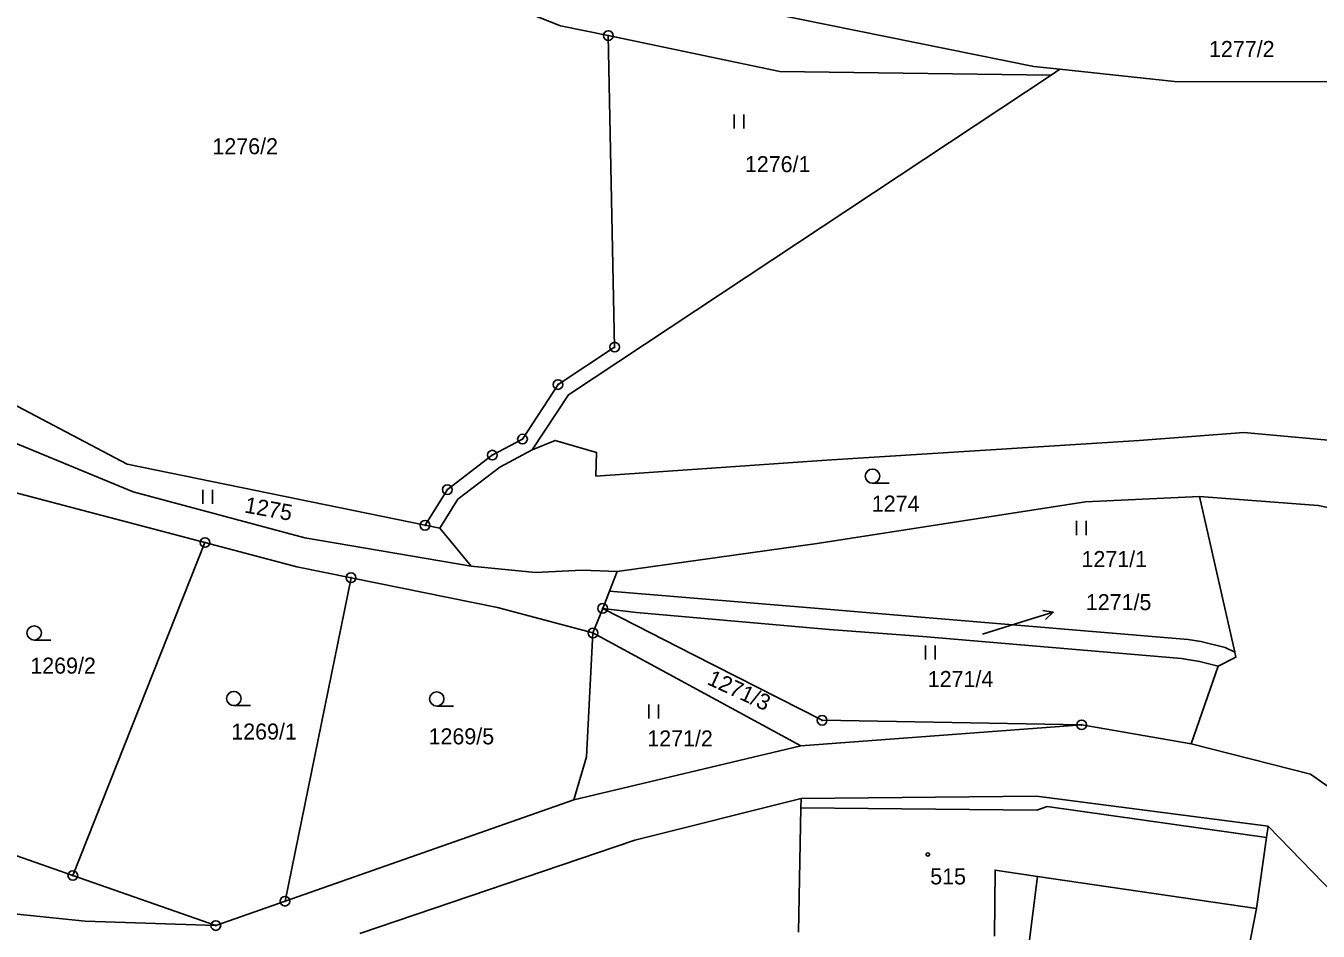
# Model space of a CAD drawing. Extents: x -737240 to -735272, y -1119606 to -1117878.
# Drawn here: x -735896.2 to -735759.2, y -1119244 to -1119148.1 of the extents above; entities that cross this region are included whole.
import ezdxf

# ---------------------------------------------------------------- set-up
doc = ezdxf.new("R2010")
doc.units = 0
for name, color, linetype in [('Level 1', 7, 'Continuous'), ('Level 16', 7, 'Continuous'), ('Level 18', 7, 'Continuous'), ('Level 19', 7, 'Continuous'), ('Level 25', 7, 'Continuous'), ('Level 4', 7, 'Continuous')]:
    doc.layers.add(name, color=color, linetype=linetype)

msp = doc.modelspace()

# ---------------------------------------------------------------- linework, layer by layer
at = {"layer": 'Level 1'}
for p, q in [((-735787.49, -1119153.28), (-735786.56, -1119152.66)), ((-735771.74, -1119197.95), (-735768.01, -1119214.47)), ((-735853.86, -1119201.01), (-735852.29, -1119201.33)), ((-735848.96, -1119205.33), (-735852.29, -1119201.33)), ((-735891.21, -1119238.14), (-735877.2, -1119202.84)), ((-735861.71, -1119206.57), (-735868.71, -1119240.87)), ((-735833.48, -1119205.92), (-735834.31, -1119208)), ((-735834.31, -1119208), (-735835.03, -1119209.82)), ((-735835.03, -1119209.82), (-735836.06, -1119212.43)), ((-735836.06, -1119212.43), (-735814.03, -1119224.41)), ((-735772.62, -1119224.19), (-735769.78, -1119215.94)), ((-735784.24, -1119222.17), (-735814.03, -1119224.41)), ((-735784.24, -1119222.17), (-735772.62, -1119224.19)), ((-735814.03, -1119224.41), (-735838.07, -1119230.11)), ((-735913.97, -1119230.16), (-735891.21, -1119238.14)), ((-735838.07, -1119230.11), (-735868.71, -1119240.87)), ((-735814.01, -1119230.97), (-735813.99, -1119229.97)), ((-735814.26, -1119244.16), (-735814.01, -1119230.97)), ((-735764.63, -1119234.11), (-735764.46, -1119232.92)), ((-735764.46, -1119232.92), (-735756.25, -1119241.36)), ((-735765.7, -1119241.64), (-735764.63, -1119234.11)), ((-735891.21, -1119238.14), (-735876.05, -1119243.45)), ((-735868.71, -1119240.87), (-735876.05, -1119243.45))]:
    msp.add_line(p, q, dxfattribs=at)
for points in [[(-735786.56, -1119152.66), (-735789.3, -1119152.37), (-735817.43, -1119146.68), (-735851.03, -1119134.58), (-735874.97, -1119120.82), (-735900.65, -1119102.37)], [(-735834.44, -1119149.09), (-735839.49, -1119148.04), (-735864.93, -1119138.02), (-735886.47, -1119126.15), (-735902.31, -1119110.44)], [(-735834.44, -1119149.09), (-735833.76, -1119182.12), (-735839.76, -1119186.09), (-735843.53, -1119191.87), (-735846.74, -1119193.57), (-735851.5, -1119197.23), (-735853.86, -1119201.01)], [(-735787.49, -1119153.28), (-735816.25, -1119152.89), (-735834.44, -1119149.09)], [(-735842.49, -1119193.01), (-735838.67, -1119187.17), (-735787.49, -1119153.28)], [(-735786.56, -1119152.66), (-735774.4, -1119153.97), (-735757.97, -1119154), (-735724.59, -1119154.49), (-735717.17, -1119154.29), (-735696.2, -1119154.76), (-735678.28, -1119159.48), (-735668.57, -1119165.21), (-735660.47, -1119170.95), (-735651.36, -1119179.26)], [(-735921.76, -1119175.42), (-735919.06, -1119176.84), (-735885.44, -1119194.53), (-735853.86, -1119201.01)], [(-735923.41, -1119181.53), (-735884.81, -1119197.47), (-735866.6, -1119202.35), (-735848.96, -1119205.33)], [(-735742.98, -1119196.54), (-735750.23, -1119194.15), (-735758.11, -1119192), (-735767.06, -1119191.18), (-735778.13, -1119192.02), (-735811.3, -1119194.12), (-735823.48, -1119194.94), (-735835.75, -1119195.8), (-735835.68, -1119193.28), (-735840.06, -1119192.01), (-735842.49, -1119193.01)], [(-735852.29, -1119201.33), (-735850.37, -1119198.25), (-735845.93, -1119194.84), (-735842.49, -1119193.01)], [(-735902.33, -1119195.31), (-735897.51, -1119197.51), (-735877.2, -1119202.84)], [(-735833.48, -1119205.92), (-735812.27, -1119202.94), (-735783.85, -1119198.51), (-735771.74, -1119197.95)], [(-735771.74, -1119197.95), (-735759.15, -1119198.9), (-735749.58, -1119200.93), (-735748.4, -1119202.33)], [(-735877.2, -1119202.84), (-735867.45, -1119205.4), (-735861.71, -1119206.57)], [(-735848.96, -1119205.33), (-735842.15, -1119206.02), (-735837.19, -1119205.78), (-735833.48, -1119205.92)], [(-735861.71, -1119206.57), (-735846.19, -1119209.74), (-735836.06, -1119212.43)], [(-735768.01, -1119214.47), (-735769.01, -1119213.97), (-735771.59, -1119213.34), (-735772.95, -1119213.13), (-735800.85, -1119210.78), (-735810.88, -1119209.93), (-735834.31, -1119208)], [(-735835.03, -1119209.82), (-735831.47, -1119211.63), (-735825.47, -1119214.7), (-735811.76, -1119221.69), (-735784.24, -1119222.17)], [(-735835.03, -1119209.82), (-735831.44, -1119210.26), (-735811.01, -1119212.06), (-735801.09, -1119212.82), (-735773.67, -1119215.13), (-735771.74, -1119215.44), (-735769.78, -1119215.94)], [(-735836.06, -1119212.43), (-735836.74, -1119225.56), (-735838.07, -1119230.11)], [(-735769.78, -1119215.94), (-735767.89, -1119215.01), (-735768.01, -1119214.47)], [(-735750.08, -1119234.98), (-735753.01, -1119232.3), (-735759.97, -1119227.41), (-735772.62, -1119224.19)], [(-735860.78, -1119244.29), (-735831.61, -1119234.41), (-735813.99, -1119229.97)], [(-735813.99, -1119229.97), (-735789.03, -1119229.73), (-735764.46, -1119232.92)], [(-735876.05, -1119243.45), (-735889.89, -1119242.98), (-735907.79, -1119241.15), (-735941, -1119234.07), (-735963.81, -1119231.84)], [(-735793.49, -1119244.58), (-735793.42, -1119237.56), (-735788.93, -1119238.25)], [(-735788.93, -1119238.25), (-735789.92, -1119246.09), (-735767.21, -1119249.4), (-735765.7, -1119241.64)]]:
    msp.add_lwpolyline(points, dxfattribs=at)
at = {"layer": 'Level 16'}
for points in [[(-735794.75, -1119212.55), (-735790.12, -1119211.12), (-735787.255, -1119210.231)], [(-735788.358, -1119210.05), (-735787.255, -1119210.231), (-735788.062, -1119211.005)]]:
    msp.add_lwpolyline(points, dxfattribs=at)
at = {"layer": 'Level 25'}
for p, q in [((-735821.087, -1119157.455), (-735821.087, -1119158.955)), ((-735820.065, -1119158.955), (-735820.065, -1119157.455)), ((-735877.437, -1119197.245), (-735877.437, -1119198.745)), ((-735876.415, -1119198.745), (-735876.415, -1119197.245)), ((-735804.638, -1119196.56), (-735806.42, -1119196.56)), ((-735784.777, -1119200.555), (-735784.777, -1119202.055)), ((-735783.755, -1119202.055), (-735783.755, -1119200.555)), ((-735893.528, -1119213.18), (-735895.31, -1119213.18)), ((-735800.807, -1119213.745), (-735800.807, -1119215.245)), ((-735799.785, -1119215.245), (-735799.785, -1119213.745)), ((-735872.358, -1119220.13), (-735874.14, -1119220.13)), ((-735850.838, -1119220.18), (-735852.62, -1119220.18)), ((-735830.137, -1119220.005), (-735830.137, -1119221.505)), ((-735829.115, -1119221.505), (-735829.115, -1119220.005))]:
    msp.add_line(p, q, dxfattribs=at)
for centre, major_axis, ratio in [((-735834.44, -1119149.09), (0.516, 0), 0.9848078), ((-735834.44, -1119149.09), (0.0375, 0), 0.9848078), ((-735833.76, -1119182.12), (0.516, 0), 0.9848078), ((-735833.76, -1119182.12), (0.0375, 0), 0.9848078), ((-735839.76, -1119186.09), (0.516, 0), 0.9848078), ((-735839.76, -1119186.09), (0.0375, 0), 0.9848078), ((-735843.53, -1119191.87), (0.516, 0), 0.9848078), ((-735843.53, -1119191.87), (0.0375, 0), 0.9848078), ((-735846.74, -1119193.57), (0.516, 0), 0.9848078), ((-735846.74, -1119193.57), (0.0375, 0), 0.9848078), ((-735806.42, -1119195.804), (0.764, 0), 0.9894236), ((-735851.5, -1119197.23), (0.516, 0), 0.9848078), ((-735851.5, -1119197.23), (0.0375, 0), 0.9848078), ((-735853.86, -1119201.01), (0.516, 0), 0.9848078), ((-735853.86, -1119201.01), (0.0375, 0), 0.9848078), ((-735877.2, -1119202.84), (0.516, 0), 0.9848078), ((-735877.2, -1119202.84), (0.0375, 0), 0.9848078), ((-735861.71, -1119206.57), (0.516, 0), 0.9848078), ((-735861.71, -1119206.57), (0.0375, 0), 0.9848078), ((-735835.03, -1119209.82), (0.516, 0), 0.9848078), ((-735835.03, -1119209.82), (0.0375, 0), 0.9848078), ((-735895.31, -1119212.424), (0.764, 0), 0.9894236), ((-735836.06, -1119212.43), (0.516, 0), 0.9848078), ((-735836.06, -1119212.43), (0.0375, 0), 0.9848078), ((-735874.14, -1119219.374), (0.764, 0), 0.9894236), ((-735852.62, -1119219.424), (0.764, 0), 0.9894236), ((-735811.76, -1119221.69), (0.516, 0), 0.9848078), ((-735811.76, -1119221.69), (0.0375, 0), 0.9848078), ((-735784.24, -1119222.17), (0.516, 0), 0.9848078), ((-735784.24, -1119222.17), (0.0375, 0), 0.9848078), ((-735800.55, -1119235.91), (0.18, 0), 0.9848078), ((-735891.21, -1119238.14), (0.516, 0), 0.9848078), ((-735891.21, -1119238.14), (0.0375, 0), 0.9848078), ((-735868.71, -1119240.87), (0.516, 0), 0.9848078), ((-735868.71, -1119240.87), (0.0375, 0), 0.9848078), ((-735876.05, -1119243.45), (0.516, 0), 0.9848078), ((-735876.05, -1119243.45), (0.0375, 0), 0.9848078)]:
    msp.add_ellipse(centre, major_axis=major_axis, ratio=ratio, dxfattribs=at)
at = {"layer": 'Level 4'}
msp.add_line((-735788.93, -1119238.25), (-735765.7, -1119241.64), dxfattribs=at)
msp.add_lwpolyline([(-735814.01, -1119230.97), (-735789.01, -1119231.23), (-735787.9, -1119230.84), (-735764.63, -1119234.11)], dxfattribs=at)

# ---------------------------------------------------------------- texts
at = {"layer": 'Level 16'}
msp.add_text('1271/5', height=1.7, dxfattribs=at).set_placement((-735783.8, -1119210.01))
at = {"layer": 'Level 18'}
for s, height, p in [('1277/2', 1.7, (-735770.74, -1119151.36)), ('1276/2', 1.7, (-735876.41, -1119161.67)), ('1276/1', 1.7, (-735819.95, -1119163.57)), ('1274', 1.7, (-735806.49, -1119199.56)), ('1271/1', 1.7, (-735784.26, -1119205.44)), ('1271/5', 0.1, (-735794.75, -1119212.55)), ('1269/2', 1.7, (-735895.72, -1119216.74)), ('1271/4', 1.7, (-735800.56, -1119218.16)), ('1269/1', 1.7, (-735874.41, -1119223.73)), ('1269/5', 1.7, (-735853.49, -1119224.24)), ('1271/2', 1.7, (-735830.3, -1119224.46))]:
    msp.add_text(s, height=height, dxfattribs=at).set_placement(p)
for s, rotation, p in [('1275', 349.64793, (-735873.088, -1119199.645)), ('1271/3', 335.21994, (-735824.06, -1119217.82))]:
    msp.add_text(s, height=1.7, rotation=rotation, dxfattribs=at).set_placement(p)
at = {"layer": 'Level 19'}
msp.add_text('515', height=1.7, dxfattribs=at).set_placement((-735800.3, -1119239.09))

doc.saveas('drawing.dxf')
